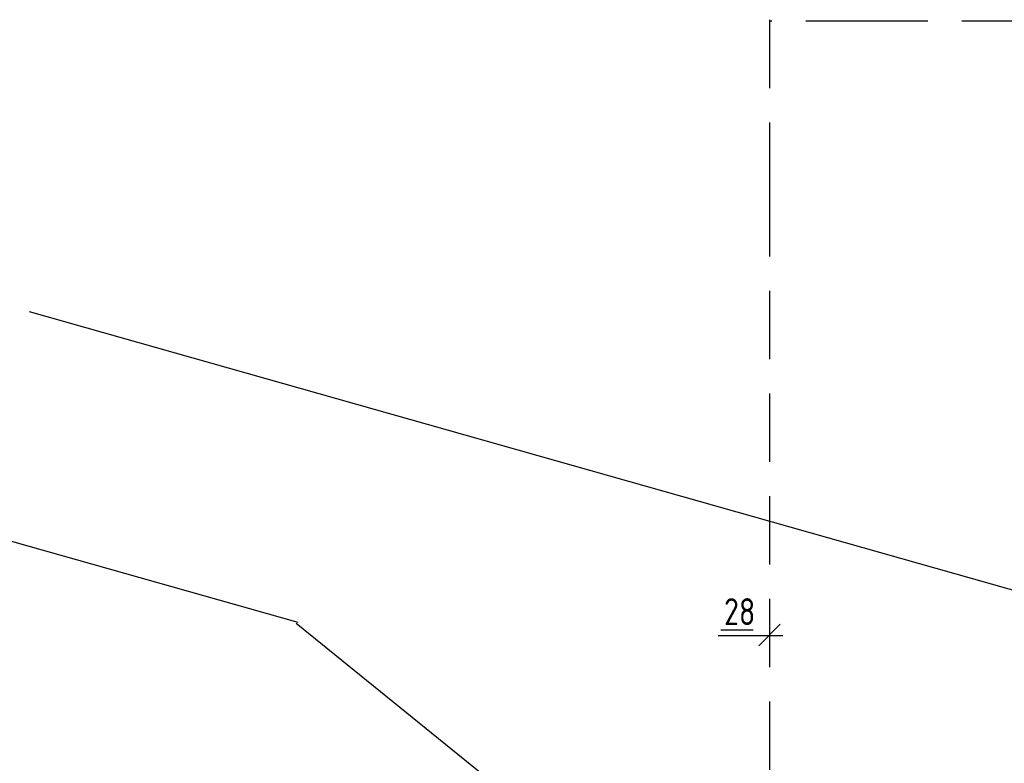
# Model space of a CAD drawing. Extents: x -132501 to 411300, y -42818 to 427495.
# Tile 279 of 330: x 196155 to 200726, y 217128 to 220579. Entities that reach past the tile are written whole.
import ezdxf

# ---------------------------------------------------------------- set-up
doc = ezdxf.new("R2010")
doc.units = 0
doc.header["$LTSCALE"] = 50
doc.linetypes.add('DASHDOT', pattern=[300, 250, -25, 0, -25])
doc.linetypes.add('HIDDEN', pattern=[9.525, 6.35, -3.175])
doc.layers.add('53---0--WATERINST', color=2, linetype='CONTINUOUS')
doc.layers.add('53WA', color=3, linetype='DASHDOT')
doc.styles.add('ISO25', font='ISO', dxfattribs={"width": 0.9, "height": 125})

# ---------------------------------------------------------------- blocks, each defined once
blk = doc.blocks.new('L')
at = {"layer": '53WA', "color": 1, "linetype": 'DASHDOT'}
blk.add_line((-50, -50), (50, 50), dxfattribs=at)

msp = doc.modelspace()

# ---------------------------------------------------------------- linework, layer by layer
at = {"layer": '53---0--WATERINST', "color": 5, "linetype": 'HIDDEN'}
for p, q in [((199636.0984, 220578.7259), (199636.0984, 219941.5721)), ((200122.2136, 220572.0958), (199636.8745, 220572.0958)), ((203704.119, 220572.0958), (200122.2136, 220572.0958)), ((199635.2978, 219948.9836), (199635.2978, 219797.0958)), ((199635.2978, 219797.0958), (199635.2978, 216421.0296))]:
    msp.add_line(p, q, dxfattribs=at)
at = {"layer": '53WA', "color": 1, "linetype": 'Continuous'}
for p, q in [((203399.2696, 217186.7846), (196201.3002, 219222.7817)), ((197447.7918, 217781.5598), (195561.8312, 218315.0172)), ((199194.7215, 216356.1666), (197439.0289, 217777.5193)), ((199409.8811, 217746.8638), (199559.8811, 217746.8638)), ((199397.9667, 217721.8638), (199697.9667, 217721.8638))]:
    msp.add_line(p, q, dxfattribs=at)

# ---------------------------------------------------------------- block references
msp.add_blockref('L', (199635.8806, 217723.4222), dxfattribs=at)

# ---------------------------------------------------------------- texts
at = {"layer": '53WA', "color": 2, "linetype": 'Continuous', "style": 'ISO25', "width": 0.9}
msp.add_text('28', height=125, dxfattribs=at).set_placement((199424.6627, 217769.443))

doc.saveas('drawing.dxf')
